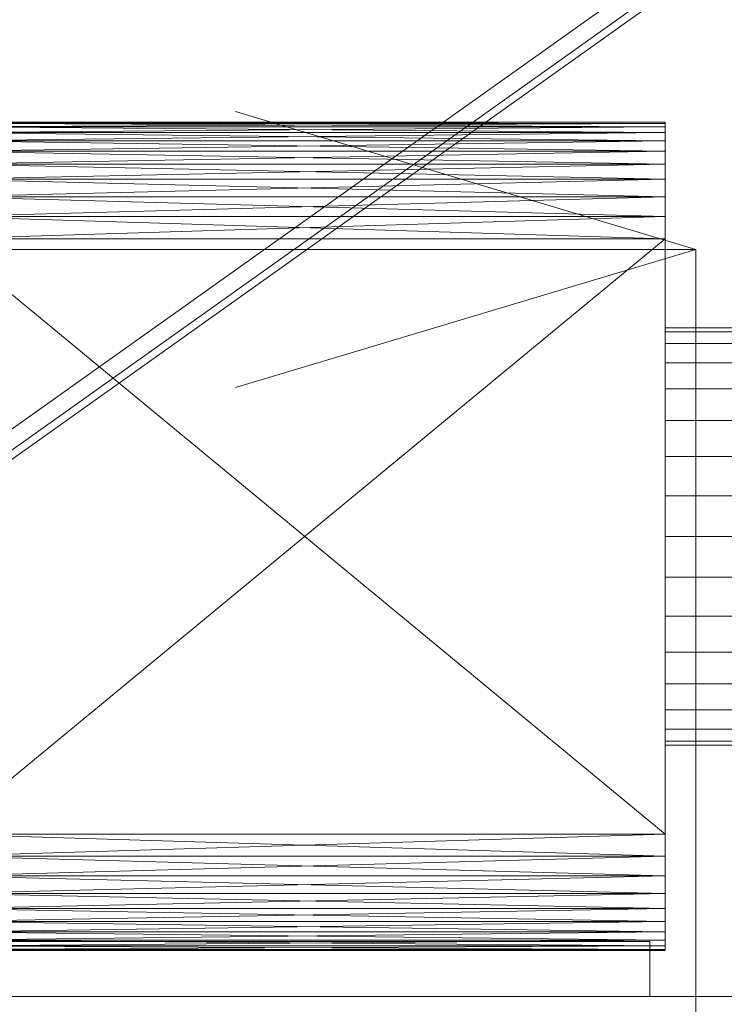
# Model space of a CAD drawing. Header units: millimetres. Extents: x -4738 to 65662, y -68080 to 6847.
# Tile 403 of 656: x 1505 to 1734, y -33946 to -33625. Entities that reach past the tile are written whole.
import ezdxf

# ---------------------------------------------------------------- set-up
doc = ezdxf.new("R2010")
doc.units = ezdxf.units.MM
for name, color, linetype, lineweight in [('COTAS_O', 1, 'Continuous', 0), ('frontal_secador', 7, 'Continuous', 0), ('frontal_tolva', 7, 'Continuous', 0)]:
    doc.layers.add(name, color=color, linetype=linetype, lineweight=lineweight)
doc.dimstyles.new('R19_100', dxfattribs={"dimtxt": 250, "dimasz": 150, "dimexe": 150, "dimexo": 80, "dimgap": 100, "dimtad": 1, "dimtih": 1, "dimtoh": 1, "dimdsep": 46, "dimcen": 0.09, "dimadec": 0, "dimazin": 0, "dimtfac": 1, "dimtdec": 4, "dimtofl": 0, "dimtmove": 0, "dimatfit": 3, "dimfxl": 1, "dimtolj": 1, "dimtzin": 0, "dimarcsym": 0})

# ---------------------------------------------------------------- blocks, each defined once
blk = doc.blocks.new('DIM_R30_48')
at = {"layer": 'COTAS_O'}
for p, q in [((-1725, -33700), (-1575, -33655)), ((1725, -33700), (1575, -33655)), ((-1725, -34400), (-1725, -33700)), ((-1725, -33700), (1725, -33700)), ((-1725, -33700), (-1575, -33745)), ((1725, -33700), (1575, -33745)), ((1725, -34400), (1725, -33700))]:
    blk.add_line(p, q, dxfattribs=at)
blk.add_text('3450 O', height=250, dxfattribs=at).set_placement((0, -33600))

msp = doc.modelspace()

# ---------------------------------------------------------------- linework, layer by layer
at = {"layer": 'frontal_secador'}
for p, q in [((1715, -33658.88), (1480, -33658.5)), ((1715, -33658.5), (1480, -33658.5)), ((1715, -33658.5), (1480, -33658.88)), ((1715, -33660.02), (1480, -33658.88)), ((1715, -33658.88), (1480, -33658.88)), ((1715, -33658.88), (1480, -33660.02)), ((1715, -33660.02), (1715, -33658.5)), ((1715, -33658.5), (1715, -33658.88)), ((1715, -33664.58), (1715, -33658.5)), ((1715, -33658.5), (1715, -33661.92)), ((1715, -33682.82), (1715, -33658.5)), ((1715, -33658.5), (1715, -33677.12)), ((1715, -33919), (1715, -33658.5)), ((1715, -33658.5), (1715, -33914.82)), ((1715, -33658.88), (1715, -33660.02)), ((1715, -33658.88), (1715, -33661.92)), ((1715, -33661.92), (1480, -33660.02)), ((1715, -33660.02), (1480, -33660.02)), ((1715, -33660.02), (1480, -33661.92)), ((1715, -33664.58), (1480, -33661.92)), ((1715, -33661.92), (1480, -33661.92)), ((1715, -33661.92), (1480, -33664.58)), ((1715, -33664.58), (1715, -33660.02)), ((1715, -33660.02), (1715, -33661.92)), ((1715, -33661.92), (1715, -33664.58)), ((1715, -33661.92), (1715, -33668)), ((1715, -33661.92), (1715, -33677.12)), ((1715, -33668), (1480, -33664.58)), ((1715, -33664.58), (1480, -33664.58)), ((1715, -33664.58), (1480, -33668)), ((1715, -33672.18), (1715, -33664.58)), ((1715, -33664.58), (1715, -33668)), ((1715, -33682.82), (1715, -33664.58)), ((1715, -33672.18), (1480, -33668)), ((1715, -33668), (1480, -33668)), ((1715, -33668), (1480, -33672.18)), ((1715, -33668), (1715, -33672.18)), ((1715, -33668), (1715, -33677.12)), ((1715, -33677.12), (1480, -33672.18)), ((1715, -33672.18), (1480, -33672.18)), ((1715, -33672.18), (1480, -33677.12)), ((1715, -33682.82), (1715, -33672.18)), ((1715, -33672.18), (1715, -33677.12)), ((1715, -33682.82), (1480, -33677.12)), ((1715, -33677.12), (1480, -33677.12)), ((1715, -33677.12), (1480, -33682.82)), ((1715, -33677.12), (1715, -33682.82)), ((1715, -33677.12), (1715, -33689.28)), ((1715, -33677.12), (1715, -33890.5)), ((1715, -33677.12), (1715, -33914.82)), ((1715, -33689.28), (1480, -33682.82)), ((1715, -33682.82), (1480, -33682.82)), ((1715, -33682.82), (1480, -33689.28)), ((1715, -33696.5), (1715, -33682.82)), ((1715, -33682.82), (1715, -33689.28)), ((1715, -33897.72), (1715, -33682.82)), ((1715, -33919), (1715, -33682.82)), ((1715, -33696.5), (1480, -33689.28)), ((1715, -33689.28), (1480, -33689.28)), ((1715, -33689.28), (1480, -33696.5)), ((1715, -33689.28), (1715, -33696.5)), ((1715, -33689.28), (1715, -33890.5)), ((1715, -33890.5), (1480, -33696.5)), ((1715, -33696.5), (1480, -33696.5)), ((1715, -33696.5), (1480, -33890.5)), ((1715, -33897.72), (1715, -33696.5)), ((1715, -33696.5), (1715, -33890.5)), ((1715, -33726.807), (1715, -33725.5)), ((1740, -33725.5), (1715, -33725.5)), ((1715, -33730.676), (1715, -33726.807)), ((1740, -33726.807), (1715, -33726.807)), ((1715, -33736.96), (1715, -33730.676)), ((1740, -33730.676), (1715, -33730.676)), ((1715, -33745.417), (1715, -33736.96)), ((1740, -33736.96), (1715, -33736.96)), ((1715, -33755.721), (1715, -33745.417)), ((1740, -33745.417), (1715, -33745.417)), ((1715, -33767.478), (1715, -33755.721)), ((1740, -33755.721), (1715, -33755.721)), ((1715, -33780.234), (1715, -33767.478)), ((1740, -33767.478), (1715, -33767.478)), ((1715, -33793.5), (1715, -33780.234)), ((1740, -33780.234), (1715, -33780.234)), ((1715, -33793.5), (1715, -33806.766)), ((1715, -33793.5), (1740, -33793.5)), ((1715, -33806.766), (1715, -33819.522)), ((1740, -33806.766), (1715, -33806.766)), ((1715, -33819.522), (1715, -33831.279)), ((1740, -33819.522), (1715, -33819.522)), ((1715, -33831.279), (1715, -33841.583)), ((1740, -33831.279), (1715, -33831.279)), ((1715, -33841.583), (1715, -33850.04)), ((1740, -33841.583), (1715, -33841.583)), ((1715, -33850.04), (1715, -33856.324)), ((1740, -33850.04), (1715, -33850.04)), ((1715, -33856.324), (1715, -33860.193)), ((1740, -33856.324), (1715, -33856.324)), ((1715, -33860.193), (1715, -33861.5)), ((1740, -33860.193), (1715, -33860.193)), ((1740, -33861.5), (1715, -33861.5)), ((1715, -33897.72), (1480, -33890.5)), ((1715, -33890.5), (1480, -33890.5)), ((1715, -33890.5), (1480, -33897.72)), ((1715, -33890.5), (1715, -33897.72)), ((1715, -33890.5), (1715, -33904.18)), ((1715, -33890.5), (1715, -33914.82)), ((1715, -33904.18), (1480, -33897.72)), ((1715, -33897.72), (1480, -33897.72)), ((1715, -33897.72), (1480, -33904.18)), ((1715, -33909.88), (1715, -33897.72)), ((1715, -33897.72), (1715, -33904.18)), ((1715, -33919), (1715, -33897.72)), ((1715, -33909.88), (1480, -33904.18)), ((1715, -33904.18), (1480, -33904.18)), ((1715, -33904.18), (1480, -33909.88)), ((1715, -33904.18), (1715, -33909.88)), ((1715, -33904.18), (1715, -33914.82)), ((1715, -33914.82), (1480, -33909.88)), ((1715, -33909.88), (1480, -33909.88)), ((1715, -33909.88), (1480, -33914.82)), ((1715, -33919), (1715, -33909.88)), ((1715, -33909.88), (1715, -33914.82)), ((1715, -33919), (1480, -33914.82)), ((1715, -33914.82), (1480, -33914.82)), ((1715, -33914.82), (1480, -33919)), ((1715, -33914.82), (1715, -33919)), ((1715, -33914.82), (1715, -33922.42)), ((1715, -33914.82), (1715, -33926.98)), ((1715, -33922.42), (1480, -33919)), ((1715, -33919), (1480, -33919)), ((1715, -33919), (1480, -33922.42)), ((1715, -33925.08), (1715, -33919)), ((1715, -33919), (1715, -33922.42)), ((1715, -33928.12), (1715, -33919)), ((1715, -33926.98), (1715, -33919)), ((1715, -33925.08), (1480, -33922.42)), ((1715, -33922.42), (1480, -33922.42)), ((1715, -33922.42), (1480, -33925.08)), ((1715, -33926.98), (1480, -33925.08)), ((1715, -33925.08), (1480, -33925.08)), ((1715, -33925.08), (1480, -33926.98)), ((1715, -33922.42), (1715, -33925.08)), ((1715, -33922.42), (1715, -33926.98)), ((1715, -33928.12), (1715, -33925.08)), ((1715, -33925.08), (1715, -33926.98)), ((1440, -33925.5), (1710, -33925.5)), ((1715, -33928.12), (1480, -33926.98)), ((1715, -33926.98), (1480, -33926.98)), ((1715, -33926.98), (1480, -33928.12)), ((1715, -33928.5), (1480, -33928.12)), ((1715, -33928.12), (1480, -33928.12)), ((1715, -33928.12), (1480, -33928.5)), ((1480, -33928.5), (1715, -33928.5)), ((1710, -33943.5), (1710, -33925.5)), ((1715, -33926.98), (1715, -33928.5)), ((1715, -33928.12), (1715, -33926.98)), ((1715, -33928.5), (1715, -33928.12)), ((1325, -33943.5), (2125, -33943.5)), ((1440, -33943.5), (1710, -33943.5))]:
    msp.add_line(p, q, dxfattribs=at)
at = {"layer": 'frontal_tolva'}
for p, q in [((1725, -33600), (600, -34400)), ((600, -34406.849), (1725, -33606.849)), ((604.636, -34406.52), (1729.636, -33606.52))]:
    msp.add_line(p, q, dxfattribs=at)

# ---------------------------------------------------------------- dimensions: what is measured, and where the dimension line sits
at = {"layer": 'COTAS_O'}
dim = msp.add_aligned_dim(p1=(-1725, -34400), p2=(1725, -34400), distance=700, text='<> O', dimstyle='R19_100', dxfattribs=at)
dim.commit()
dim.dimension.update_dxf_attribs({"geometry": 'DIM_R30_48', "text_midpoint": (0, -33700)})

doc.saveas('drawing.dxf')
